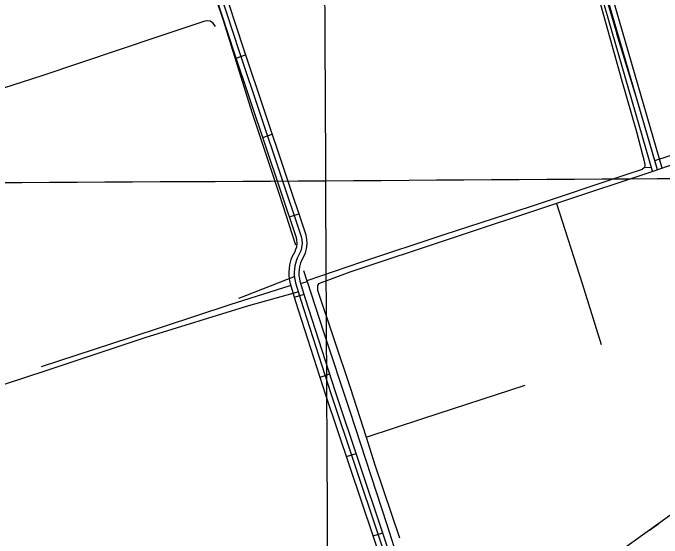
# Model space of a CAD drawing. Extents: x 3424494 to 3462436, y 522220 to 547718.
# Drawn here: x 3454050 to 3455987, y 532721 to 534289 of the extents above; entities that cross this region are included whole.
import ezdxf

# ---------------------------------------------------------------- set-up
doc = ezdxf.new("R2010")
doc.units = 0
for name, color, linetype in [('V-DTCH-CNTR', 7, 'Continuous'), ('V-GRID-MAJR', 7, 'Continuous'), ('V-ROAD-CNTR', 7, 'Continuous'), ('V-TOPO-SHOR', 7, 'Continuous'), ('V-UTIL-LINE', 7, 'Continuous')]:
    doc.layers.add(name, color=color, linetype=linetype)

msp = doc.modelspace()

# ---------------------------------------------------------------- linework, layer by layer
at = {"layer": 'V-DTCH-CNTR'}
for points in [[(3454850.303, 537751.111), (3454934.507, 537454.325), (3455031.359, 537126.444), (3455058.742, 537033.7390000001), (3455188.203, 536558.247), (3455270.27, 536278.625), (3455301.674, 536173.338), (3455342.395, 536036.812), (3455422.0840000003, 535746.924), (3455513.876, 535425.916), (3455515.95, 535418.66), (3455520.714, 535402.005), (3455607.14, 535098.3420000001), (3455686.829, 534808.456), (3455732.6, 534638.636), (3455760.94, 534533.477), (3455851.906, 534226.345)], [(3453687.312, 533965.049), (3453875.619, 534019.155), (3454136.327, 534102.552), (3454483.078, 534219.199), (3454623.684, 534265.568), (3454630.5, 534266.8690000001), (3454638.653, 534265.433), (3454644.059, 534261.302), (3454653.4760000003, 534248.9670000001)], [(3455973.736, 533820.2390000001), (3455965.363, 533848.755), (3455913.424, 534025.682), (3455851.906, 534226.345)], [(3456570.5840000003, 534020.341), (3456494.055, 533995.3), (3456373.964, 533956.005), (3456272.719, 533922.876), (3455973.736, 533820.2390000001), (3455965.572, 533817.437), (3455671.938, 533720.653), (3455659.62, 533716.5920000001), (3455054.6180000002, 533514.839), (3454961.063, 533479.998), (3454958.72, 533475.415), (3454958.595, 533461.601), (3455056.123, 533170.644), (3455103.389, 533022.957), (3455130.017, 532939.754), (3455202.875, 532721.5380000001)], [(3455965.363, 533848.755), (3456201.512, 533925.5700000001), (3456368.379, 533980.257), (3456407.637, 533993.125), (3456486.6240000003, 534017.3690000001), (3456545.482, 534035.437)], [(3455671.938, 533720.653), (3455748.062, 533481.686), (3455805.128, 533299.297)], [(3454891.2260000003, 533501.832), (3454743.719, 533444.636), (3454723.233, 533436.655)], [(3454024.322, 533180.62), (3454151.573, 533222.911), (3454443.9, 533319.724), (3454753.359, 533415.243), (3454904.082, 533457.509)], [(3455103.389, 533022.957), (3455273.096, 533077.833), (3455577.89, 533177.5380000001)]]:
    msp.add_lwpolyline(points, dxfattribs=at)
at = {"layer": 'V-GRID-MAJR'}
for points in [[(3455012.474, 527729.317), (3454983.3910000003, 533788.3150000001), (3454954.3000000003, 539849.246), (3454925.2090000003, 545910.191), (3454925.2, 545912.109)], [(3428597.178, 533671.261), (3433874.427, 533693.136), (3439151.673, 533715.78), (3444428.916, 533739.1900000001), (3449706.156, 533763.3690000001), (3454983.3910000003, 533788.3150000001), (3460260.623, 533814.028), (3460260.6240000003, 533814.028)]]:
    msp.add_spline(points, degree=3, dxfattribs=at)
at = {"layer": 'V-ROAD-CNTR'}
for p, q in [((3454715.6485307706, 534154.266665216), (3454744.09347388, 534163.7996461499)), ((3454795.08837189, 533917.2251392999), (3454823.533315, 533926.7571202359)), ((3454874.5282130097, 533680.182613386), (3454902.97315612, 533689.7155943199)), ((3454889.93818219, 533440.4700928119), (3454918.687124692, 533449.04107567)), ((3454966.3060294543, 533202.0845695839), (3454994.8649723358, 533211.272551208)), ((3455045.2108716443, 532964.671044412), (3455073.653814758, 532974.2130253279)), ((3455124.723712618, 532727.6535184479), (3455153.165655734, 532737.1944993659))]:
    msp.add_line(p, q, dxfattribs=at)
for points in [[(3455064.6518327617, 537023.5189266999), (3455155.883650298, 536674.7586242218), (3455276.77240852, 536244.5484846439), (3455321.621318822, 536106.4057609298), (3455473.288015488, 535556.9358598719), (3455596.524769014, 535126.43772087), (3455790.70638065, 534447.9720778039), (3455971.9460181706, 533822.117329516)], [(3455501.4959590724, 535403.896165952), (3455582.1037978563, 535122.3097291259), (3455776.2914094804, 534443.822086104), (3455957.5380469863, 533817.9453378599)], [(3455530.25190156, 535412.4481488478), (3455610.9457401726, 535130.5657126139), (3455805.12135182, 534452.122069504), (3455986.3539893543, 533826.289321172)], [(3455548.2818655, 531498.180977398), (3455518.5829248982, 531604.3697650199), (3455497.409967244, 531683.182607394), (3455480.960000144, 531726.7725202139), (3455296.115369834, 532311.076351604), (3455012.1199378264, 533157.637658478), (3454922.666116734, 533435.695102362), (3454907.217147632, 533487.5189987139), (3454905.34815137, 533495.7569822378), (3454904.1681537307, 533504.6219645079), (3454903.8301544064, 533514.3429450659), (3454904.385153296, 533523.194927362), (3454905.641150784, 533531.318911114), (3454908.80814445, 533543.2048873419), (3454911.749138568, 533550.831872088), (3454918.555124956, 533564.1038455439), (3454922.5351169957, 533573.3648270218), (3454925.889110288, 533585.2848031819), (3454927.606106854, 533600.143773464), (3454926.859108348, 533614.0557456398), (3454924.596112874, 533625.1957233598), (3454739.1974836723, 534178.4086169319), (3454482.276997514, 534963.4050469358), (3454453.7200546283, 535049.2918751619)], [(3455519.3899232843, 531490.100993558), (3455489.650982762, 531596.4377808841), (3455468.820024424, 531673.972625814), (3455452.604056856, 531716.94453987), (3455267.591426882, 532301.7803701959), (3454983.61799483, 533148.2736772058), (3454894.0081740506, 533426.8151201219), (3454878.181205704, 533479.907013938), (3454875.7902104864, 533490.446992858), (3454874.236213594, 533502.1159695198), (3454873.79821447, 533514.762944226), (3454874.529213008, 533526.4309208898), (3454876.239209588, 533537.4908987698), (3454880.2362015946, 533552.4908687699), (3454884.329193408, 533563.1078475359), (3454891.395179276, 533576.88581998), (3454894.1931736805, 533583.394806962), (3454896.3631693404, 533591.106791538), (3454897.5141670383, 533601.067771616), (3454897.0211680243, 533610.243753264), (3454895.564170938, 533617.4137389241), (3454710.719540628, 534168.9766357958), (3454453.787054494, 534954.007065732), (3454425.597110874, 535038.7868961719)], [(3454468.032026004, 534958.7060563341), (3454724.9585121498, 534173.692626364), (3454910.0801419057, 533621.3047311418), (3454911.940138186, 533612.1497494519), (3454912.560136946, 533600.6057725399), (3454911.1261398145, 533588.1957973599), (3454908.364145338, 533578.3798169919), (3454904.975152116, 533570.494832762), (3454898.039165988, 533556.9698598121), (3454894.5221730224, 533547.8478780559), (3454890.940180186, 533534.4049049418), (3454889.4571831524, 533524.8129241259), (3454888.814184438, 533514.5529446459), (3454889.2021836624, 533503.3689670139), (3454890.569180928, 533493.1019875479), (3454892.699176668, 533483.713006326), (3454908.3371453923, 533431.2551112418), (3454997.8689663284, 533152.955667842), (3455281.8533983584, 532306.4283608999), (3455466.7820285, 531721.858530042), (3455483.1149958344, 531678.5776166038), (3455504.11695383, 531600.4037729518), (3455533.835894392, 531494.140985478)]]:
    msp.add_lwpolyline(points, dxfattribs=at)
at = {"layer": 'V-TOPO-SHOR'}
for p, q in [((3455953.032, 533827.096), (3455933.98, 533827.268)), ((3454911.282, 533482.4400000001), (3454927.259, 533487.015)), ((3455165.9, 532761.712), (3455523.916739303, 531641.3102185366))]:
    msp.add_line(p, q, dxfattribs=at)
for points in [[(3455496.011, 535409.982), (3455582.256, 535103.04), (3455656.396, 534835.367), (3455720.216, 534607.838), (3455783.202, 534386.5480000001), (3455866.842, 534086.7490000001), (3455909.115, 533937.735)], [(3454423.623, 535042.383), (3454525.015, 534737.085), (3454602.866, 534486.289), (3454676.555, 534267.573), (3454762.2, 533992.676), (3454844.556, 533748.071), (3454893.035, 533596.331)], [(3455909.115, 533937.735), (3455934.115, 533842.238), (3455935.413, 533835.421), (3455933.98, 533827.268), (3455927.125, 533821.885), (3455878.389, 533805.542)], [(3455878.389, 533805.542), (3455593.617, 533710.196), (3455335.644, 533626.179), (3455090.157, 533544.721), (3454926.474, 533489.4230000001)], [(3454916.386, 533520.471), (3454926.474, 533489.4230000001), (3454927.259, 533487.015), (3454976.147, 533336.589), (3455055.0130000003, 533100.025), (3455165.9, 532761.712)], [(3454134.732, 533233.9720000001), (3454398.949, 533319.714), (3454697.991, 533418.493), (3454877.4, 533475.6240000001)]]:
    msp.add_lwpolyline(points, dxfattribs=at)
at = {"layer": 'V-UTIL-LINE'}
for points in [[(3460250.592, 535842.675), (3459015.0160000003, 534954.475), (3457624.115, 533953.216), (3456242.376, 532954.852), (3454854.428, 531959.121), (3452977.026, 530612.051), (3449895.702, 529750.094), (3448530.483, 529366.439)], [(3455949.358, 532744.639), (3455976.984, 532764.458)]]:
    msp.add_lwpolyline(points, dxfattribs=at)

doc.saveas('drawing.dxf')
